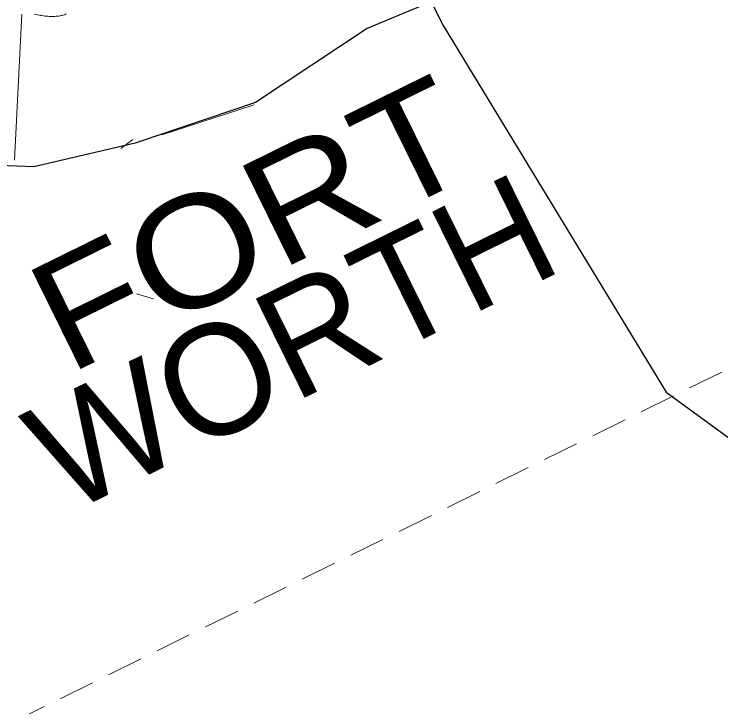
# Model space of a CAD drawing. Extents: x 2356606 to 2371222, y 6973096 to 6982644.
# Drawn here: x 2370861.3 to 2370979.1, y 6980231.5 to 6980347 of the extents above; entities that cross this region are included whole.
import ezdxf

# ---------------------------------------------------------------- set-up
doc = ezdxf.new("R2010")
doc.units = 0
doc.header["$LTSCALE"] = 2
doc.linetypes.add('MEDIUM_DASHED', pattern=[4.5, 3, -1.5])
doc.layers.add('62', color=7, linetype='Continuous', lineweight=13)
doc.layers.add('63', color=7, linetype='Continuous', lineweight=13)

msp = doc.modelspace()

# ---------------------------------------------------------------- linework, layer by layer
at = {"layer": '62', "linetype": 'MEDIUM_DASHED'}
msp.add_line((2370780.217, 6980189.078), (2371183.383, 6980388.055), dxfattribs=at)
at = {"layer": '62'}
for p, q in [((2370862.58, 6980346.939), (2370861.356, 6980322.622)), ((2370901.347, 6980331.842), (2370885.935, 6980326.872)), ((2370879.09, 6980324.572), (2370881.091, 6980326.062)), ((2370884.524, 6980299.526), (2370881.702, 6980300.367))]:
    msp.add_line(p, q, dxfattribs=at)
at = {"layer": '62', "lineweight": 25}
for points in [[(2370885.051, 6980438.124), (2370907.53, 6980394.764), (2370932.824, 6980345.045), (2370969.992, 6980283.97), (2370998.654, 6980263.059)], [(2371011.483, 6980396.661), (2371005.138, 6980391.825), (2370996.569, 6980386.616), (2370984.445, 6980379.452), (2370975.486, 6980375.033), (2370969.457, 6980371.078), (2370966.224, 6980366.347), (2370958.11, 6980360.159), (2370945.05, 6980354.893), (2370933.131, 6980350.014), (2370920.141, 6980344.556), (2370901.53, 6980332.234), (2370881.498, 6980325.485), (2370864.621, 6980321.497), (2370853.225, 6980321.969), (2370844.613, 6980332.451), (2370838.758, 6980344.313), (2370834.175, 6980349.329), (2370834.503, 6980359.904)]]:
    msp.add_lwpolyline(points, dxfattribs=at)
at = {"layer": '62'}
msp.add_lwpolyline([(2370870.008, 6980346.992), (2370869.837, 6980346.93), (2370869.697, 6980346.863), (2370869.504, 6980346.791), (2370869.342, 6980346.764), (2370869.181, 6980346.733), (2370868.981, 6980346.686), (2370868.769, 6980346.655), (2370868.556, 6980346.625), (2370868.335, 6980346.617), (2370868.126, 6980346.587), (2370867.872, 6980346.589), (2370867.67, 6980346.59), (2370867.432, 6980346.571), (2370867.198, 6980346.583), (2370866.956, 6980346.614), (2370866.707, 6980346.616), (2370866.463, 6980346.645), (2370866.202, 6980346.668), (2370865.931, 6980346.711), (2370865.71, 6980346.752), (2370865.469, 6980346.784), (2370865.205, 6980346.854), (2370864.935, 6980346.895), (2370864.725, 6980346.968)], dxfattribs=at)
at = {"layer": '63', "linetype": 'MEDIUM_DASHED'}
msp.add_line((2370780.217, 6980189.078), (2371183.383, 6980388.055), dxfattribs=at)
at = {"layer": '63'}
for p, q in [((2370862.58, 6980346.939), (2370861.356, 6980322.622)), ((2370901.347, 6980331.842), (2370885.935, 6980326.872)), ((2370879.09, 6980324.572), (2370881.091, 6980326.062)), ((2370884.524, 6980299.526), (2370881.702, 6980300.367))]:
    msp.add_line(p, q, dxfattribs=at)
at = {"layer": '63', "lineweight": 25}
for points in [[(2370885.051, 6980438.124), (2370907.53, 6980394.764), (2370932.824, 6980345.045), (2370969.992, 6980283.97), (2370998.654, 6980263.059)], [(2371011.483, 6980396.661), (2371005.138, 6980391.825), (2370996.569, 6980386.616), (2370984.445, 6980379.452), (2370975.486, 6980375.033), (2370969.457, 6980371.078), (2370966.224, 6980366.347), (2370958.11, 6980360.159), (2370945.05, 6980354.893), (2370933.131, 6980350.014), (2370920.141, 6980344.556), (2370901.53, 6980332.234), (2370881.498, 6980325.485), (2370864.621, 6980321.497), (2370853.225, 6980321.969), (2370844.613, 6980332.451), (2370838.758, 6980344.313), (2370834.175, 6980349.329), (2370834.503, 6980359.904)]]:
    msp.add_lwpolyline(points, dxfattribs=at)
at = {"layer": '63'}
msp.add_lwpolyline([(2370870.008, 6980346.992), (2370869.837, 6980346.93), (2370869.697, 6980346.863), (2370869.504, 6980346.791), (2370869.342, 6980346.764), (2370869.181, 6980346.733), (2370868.981, 6980346.686), (2370868.769, 6980346.655), (2370868.556, 6980346.625), (2370868.335, 6980346.617), (2370868.126, 6980346.587), (2370867.872, 6980346.589), (2370867.67, 6980346.59), (2370867.432, 6980346.571), (2370867.198, 6980346.583), (2370866.956, 6980346.614), (2370866.707, 6980346.616), (2370866.463, 6980346.645), (2370866.202, 6980346.668), (2370865.931, 6980346.711), (2370865.71, 6980346.752), (2370865.469, 6980346.784), (2370865.205, 6980346.854), (2370864.935, 6980346.895), (2370864.725, 6980346.968)], dxfattribs=at)

# ---------------------------------------------------------------- texts
at = {"layer": '62', "width": 1.15}
msp.add_text('FORT', height=18.39, rotation=26.268, dxfattribs=at).set_placement((2370870.309, 6980286.789))
at = {"layer": '62'}
msp.add_text('WORTH', height=18.39, rotation=26.268, dxfattribs=at).set_placement((2370869.976, 6980263.414))
at = {"layer": '63', "width": 1.15}
msp.add_text('FORT', height=18.39, rotation=26.268, dxfattribs=at).set_placement((2370870.309, 6980286.789))
at = {"layer": '63'}
msp.add_text('WORTH', height=18.39, rotation=26.268, dxfattribs=at).set_placement((2370869.976, 6980263.414))

doc.saveas('drawing.dxf')
